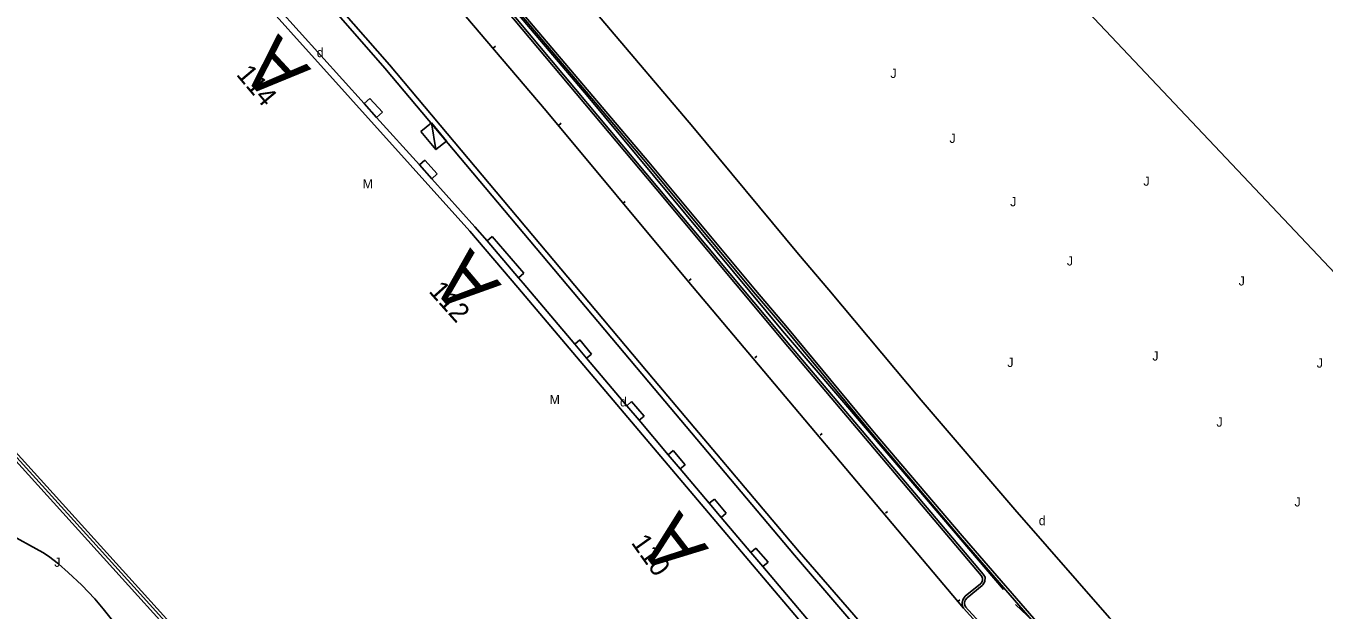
# Model space of a CAD drawing. Extents: x 134999 to 136502, y 457398 to 459002.
# Drawn here: x 135580.2 to 135650.6, y 457971.6 to 458003.2 of the extents above; entities that cross this region are included whole.
import ezdxf

# ---------------------------------------------------------------- set-up
doc = ezdxf.new("R2010")
doc.units = 0
for name, color, linetype in [('IO_IN_Hekwerk', 7, 'Continuous'), ('IO_IN_Markering-bestaand', 7, 'Continuous'), ('RI_DGTB_18', 7, 'Continuous'), ('RI_DGTB_29', 7, 'Continuous'), ('RI_DGTB_30', 7, 'Continuous'), ('RI_DGTB_31', 7, 'Continuous'), ('RI_DGTB_36', 7, 'Continuous'), ('RI_DGTB_48', 7, 'Continuous'), ('RI_DGTB_53', 7, 'Continuous'), ('RI_DGTB_58', 7, 'Continuous'), ('RI_DGTB_6', 7, 'Continuous')]:
    doc.layers.add(name, color=color, linetype=linetype)

msp = doc.modelspace()

# ---------------------------------------------------------------- linework, layer by layer
at = {"layer": 'IO_IN_Hekwerk'}
for points in [[(135595.205, 458017.131), (135600.064, 458011.682), (135605.451, 458005.601), (135610.694, 457999.395), (135621.234, 457986.73), (135628.612, 457978.098), (135633.199, 457972.712)], [(135661.511, 457941.953), (135656.977, 457946.708), (135655.429, 457948.296), (135651.187, 457952.726), (135647.003, 457957.211), (135642.879, 457961.75), (135638.813, 457966.343), (135634.808, 457970.988), (135633.863, 457971.89)]]:
    msp.add_lwpolyline(points, dxfattribs=at)
at = {"layer": 'IO_IN_Markering-bestaand'}
for p, q in [((135605.544, 458002.031), (135605.683, 458002.146)), ((135609.09, 457997.847), (135609.235, 457997.967)), ((135612.595, 457993.639), (135612.698, 457993.729)), ((135616.17, 457989.459), (135616.273, 457989.549)), ((135619.731, 457985.27), (135619.836, 457985.358)), ((135623.28, 457981.068), (135623.384, 457981.156)), ((135626.809, 457976.852), (135626.913, 457976.937)), ((135630.732, 457972.07), (135630.836, 457972.156))]:
    msp.add_line(p, q, dxfattribs=at)
at = {"layer": 'RI_DGTB_18'}
msp.add_lwpolyline([(135579.173, 457975.797), (135581.148, 457974.709), (135581.441, 457974.521), (135581.991, 457974.099), (135582.511, 457973.641), (135583.254, 457972.939), (135583.961, 457972.201), (135584.419, 457971.671), (135585.721, 457970.021)], dxfattribs=at)
at = {"layer": 'RI_DGTB_30'}
msp.add_line((135602.202, 457997.993), (135602.444, 457996.54), dxfattribs=at)
msp.add_lwpolyline([(135601.634, 457997.526), (135602.444, 457996.54), (135603.012, 457997.007), (135602.202, 457997.993), (135601.634, 457997.526)], dxfattribs=at)
at = {"layer": 'RI_DGTB_48'}
msp.add_lwpolyline([(135623.111, 458019.551), (135623.799, 458018.821), (135660.833, 457979.622), (135677.077, 457962.463)], dxfattribs=at)
at = {"layer": 'RI_DGTB_53'}
for p, q in [((135598.862, 457999.308), (135598.557, 457999.034)), ((135598.862, 457999.308), (135599.545, 457998.563)), ((135599.545, 457998.563), (135599.233, 457998.282)), ((135601.839, 457995.971), (135601.548, 457995.709)), ((135601.839, 457995.971), (135602.522, 457995.223)), ((135602.522, 457995.223), (135602.225, 457994.956)), ((135605.503, 457991.837), (135605.217, 457991.592)), ((135605.503, 457991.837), (135607.209, 457989.853)), ((135607.209, 457989.853), (135606.918, 457989.604)), ((135610.252, 457986.233), (135609.973, 457985.997)), ((135610.252, 457986.233), (135610.881, 457985.469)), ((135610.881, 457985.469), (135610.613, 457985.242)), ((135613.052, 457982.892), (135612.789, 457982.67)), ((135613.052, 457982.892), (135613.728, 457982.105)), ((135613.728, 457982.105), (135613.459, 457981.878)), ((135615.31, 457980.243), (135615.038, 457980.013)), ((135615.31, 457980.243), (135615.958, 457979.471)), ((135615.958, 457979.471), (135615.689, 457979.243)), ((135617.536, 457977.612), (135617.264, 457977.382)), ((135617.536, 457977.612), (135618.177, 457976.849)), ((135618.177, 457976.849), (135617.908, 457976.621)), ((135619.793, 457974.951), (135619.518, 457974.718)), ((135619.793, 457974.951), (135620.454, 457974.196)), ((135620.454, 457974.196), (135620.166, 457973.952)), ((135631.042, 457971.702), (135632.59, 457970.004)), ((135631.138, 457971.79), (135632.686, 457970.092))]:
    msp.add_line(p, q, dxfattribs=at)
for points in [[(135500, 458106.341), (135522.786, 458082.649), (135567.024, 458036.695), (135577.378, 458025.828), (135581.355, 458021.671), (135586.089, 458016.616), (135590.764, 458011.507), (135595.38, 458006.343), (135599.936, 458001.127), (135614.246, 457984.115), (135622.14, 457974.754), (135625.103, 457971.341), (135629.663, 457965.976), (135630.846, 457964.632), (135636.283, 457958.529), (135641.779, 457952.48), (135647.334, 457946.484), (135652.947, 457940.544), (135658.618, 457934.658), (135668.011, 457925.104), (135669.086, 457924.108), (135675.68, 457917.45)], [(135500, 458105.95), (135522.53, 458082.474), (135566.768, 458036.52), (135577.122, 458025.653), (135581.905, 458020.644), (135586.629, 458015.579), (135591.294, 458010.46), (135595.9, 458005.288), (135599.68, 458000.952), (135613.99, 457983.94), (135621.884, 457974.579), (135629.407, 457965.801), (135634.83, 457959.686), (135640.313, 457953.625), (135645.855, 457947.618), (135651.456, 457941.665), (135657.115, 457935.768), (135658.362, 457934.483), (135667.755, 457924.929), (135668.83, 457923.933), (135672.465, 457920.226), (135675.507, 457917.245)], [(135664.079, 457944.04), (135658.337, 457950.035), (135654.702, 457953.879), (135649.394, 457959.59), (135644.144, 457965.355), (135638.954, 457971.173), (135633.824, 457977.045), (135628.754, 457982.968), (135623.746, 457988.944), (135622.092, 457990.881), (135616.379, 457997.769), (135606.435, 458009.49), (135596.194, 458020.951), (135584.585, 458033.427), (135549.118, 458070.237)], [(135655.587, 457948.246), (135650.524, 457953.594), (135645.519, 457958.997), (135640.573, 457964.454), (135635.687, 457969.964), (135630.861, 457975.527), (135626.095, 457981.142), (135621.392, 457986.807), (135619.665, 457988.846), (135613.887, 457995.78), (135604.08, 458007.358), (135593.982, 458018.681), (135582.301, 458031.143), (135546.128, 458068.805)], [(135650.619, 457953.683), (135645.615, 457959.085), (135640.67, 457964.541), (135635.785, 457970.05), (135630.96, 457975.612), (135626.195, 457981.226), (135621.492, 457986.891), (135619.765, 457988.93), (135613.987, 457995.864), (135604.178, 458007.443), (135594.078, 458018.769), (135582.395, 458031.232), (135547.224, 458067.846)], [(135631.042, 457971.702), (135630.992, 457971.804), (135630.964, 457972), (135631.014, 457972.193), (135631.136, 457972.35), (135631.964, 457973.026), (135631.995, 457973.053), (135632.074, 457973.186), (135632.078, 457973.341), (135632.005, 457973.478), (135621.519, 457985.872), (135614.382, 457994.415), (135606.659, 458003.619), (135595.774, 458015.98), (135595.658, 458016.048), (135595.509, 458016.052), (135595.379, 458015.979), (135594.519, 458015.186), (135594.467, 458015.16), (135594.275, 458015.122), (135594.084, 458015.164), (135593.924, 458015.278)], [(135631.159, 457971.759), (135631.118, 457971.843), (135631.096, 457971.993), (135631.133, 457972.134), (135631.23, 457972.259), (135632.048, 457972.927), (135632.096, 457972.969), (135632.203, 457973.149), (135632.209, 457973.372), (135632.113, 457973.551), (135621.619, 457985.956), (135614.482, 457994.498), (135606.758, 458003.704), (135595.858, 458016.082), (135595.695, 458016.177), (135595.477, 458016.183), (135595.302, 458016.085), (135594.444, 458015.294), (135594.425, 458015.284), (135594.276, 458015.255), (135594.138, 458015.285), (135593.999, 458015.384)], [(135631.042, 457971.702), (135616.063, 457989.476), (135608.425, 457998.645), (135601.262, 458007.063), (135593.924, 458015.278)]]:
    msp.add_lwpolyline(points, dxfattribs=at)
at = {"layer": 'RI_DGTB_58'}
for p, q in [((135598.557, 457999.034), (135599.233, 457998.282)), ((135601.548, 457995.709), (135602.225, 457994.956)), ((135605.217, 457991.592), (135606.918, 457989.604)), ((135609.973, 457985.997), (135610.613, 457985.242)), ((135612.789, 457982.67), (135613.459, 457981.878)), ((135615.038, 457980.013), (135615.689, 457979.243)), ((135617.264, 457977.382), (135617.908, 457976.621)), ((135619.518, 457974.718), (135620.166, 457973.952))]:
    msp.add_line(p, q, dxfattribs=at)
for points in [[(135609.875, 457947.356), (135603.463, 457953.841), (135586.489, 457972.628), (135544.723, 458018.782), (135527.449, 458037.928), (135508.335, 458058.839), (135500, 458068.045)], [(135508.223, 458058.727), (135527.33, 458037.808), (135543.03, 458020.353), (135544.61, 458018.669), (135586.415, 457972.48), (135603.387, 457953.695), (135609.682, 457947.331)], [(135545.91, 458054.841), (135553.6, 458046.623), (135558.159, 458041.834), (135563.465, 458036.299), (135573.741, 458025.492), (135580.71, 458018.111), (135584.714, 458013.884), (135604.284, 457992.125), (135606.893, 457989.076), (135635.411, 457955.378), (135644.642, 457945.544), (135657.09, 457932.509), (135668.844, 457920.256), (135673.614, 457915.224)], [(135592.692, 458005.555), (135598.557, 457999.034)], [(135558.828, 458002.722), (135586.296, 457972.373), (135603.271, 457953.585), (135603.667, 457953.183)], [(135599.234, 457998.283), (135601.548, 457995.709)], [(135602.225, 457994.956), (135604.556, 457992.364), (135605.217, 457991.592)], [(135606.918, 457989.604), (135607.169, 457989.311), (135609.973, 457985.997)], [(135610.613, 457985.242), (135612.789, 457982.67)], [(135613.459, 457981.878), (135615.038, 457980.013)], [(135615.689, 457979.243), (135617.264, 457977.382)], [(135617.908, 457976.621), (135619.518, 457974.718)], [(135620.166, 457973.952), (135622.731, 457970.922)]]:
    msp.add_lwpolyline(points, dxfattribs=at)

# ---------------------------------------------------------------- texts
at = {"layer": 'RI_DGTB_29'}
for p in [(135595.989, 458001.55), (135612.42, 457982.63), (135635.12, 457976.195)]:
    msp.add_text('d', height=0.5, dxfattribs=at).set_placement(p)
at = {"layer": 'RI_DGTB_31'}
for s, p in [('J', (135627.078, 458000.421)), ('J', (135630.279, 457996.906)), ('M', (135598.474, 457994.439)), ('J', (135640.792, 457994.585)), ('J', (135633.569, 457993.47)), ('J', (135636.643, 457990.265)), ('J', (135645.953, 457989.182)), ('J', (135633.416, 457984.766)), ('J', (135641.276, 457985.115)), ('J', (135650.185, 457984.728)), ('M', (135608.607, 457982.757)), ('J', (135644.75, 457981.531)), ('J', (135648.982, 457977.21)), ('J', (135581.762, 457973.941))]:
    msp.add_text(s, height=0.5, dxfattribs=at).set_placement(p)
at = {"layer": 'RI_DGTB_36'}
for s, rotation, p in [('114', 310.1658, (135591.587, 458000.595)), ('112', 311.7, (135602.016, 457988.849)), ('110', 305.4364, (135612.994, 457975.246))]:
    msp.add_text(s, height=1.054, rotation=rotation, dxfattribs=at).set_placement(p)
at = {"layer": 'RI_DGTB_6'}
for rotation, p in [(132.88172, (135595.705, 458000.901)), (130.23045, (135606.023, 457989.216)), (127.59406, (135617.258, 457974.922))]:
    msp.add_text('A', height=3, rotation=rotation, dxfattribs=at).set_placement(p)

doc.saveas('drawing.dxf')
